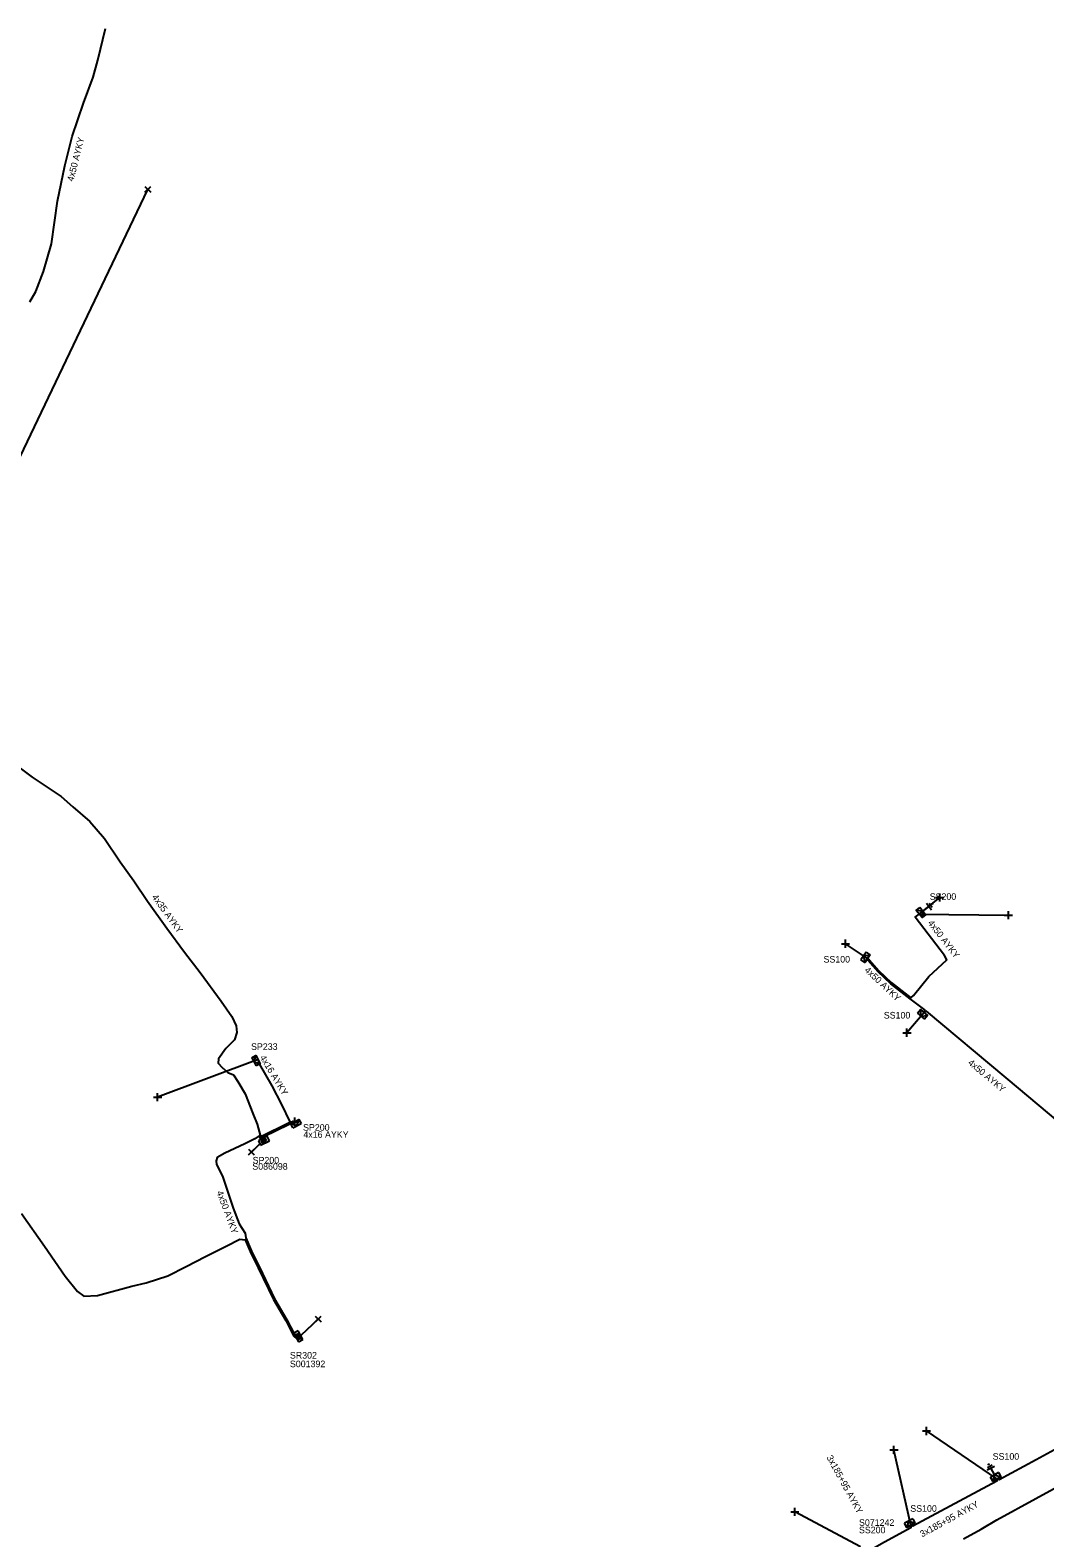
# Model space of a CAD drawing. Extents: x -763093 to -760976, y -1155572 to -1152009.
# Drawn here: x -761881.8 to -761728.2, y -1154671.3 to -1154443.2 of the extents above; entities that cross this region are included whole.
import ezdxf

# ---------------------------------------------------------------- set-up
doc = ezdxf.new("R2010")
doc.units = 0
for name, color, linetype in [('Vrstva 1', 7, 'Continuous'), ('Vrstva 14', 7, 'Continuous'), ('Vrstva 15', 7, 'Continuous'), ('Vrstva 28', 7, 'Continuous'), ('Vrstva 29', 7, 'Continuous'), ('Vrstva 30', 7, 'Continuous'), ('Vrstva 31', 7, 'Continuous'), ('Vrstva 33', 7, 'Continuous'), ('Vrstva 34', 7, 'Continuous'), ('Vrstva 5', 7, 'Continuous'), ('Vrstva 52', 7, 'Continuous'), ('Vrstva 54', 7, 'Continuous'), ('Vrstva 59', 7, 'Continuous'), ('Vrstva 6', 7, 'Continuous'), ('Vrstva 8', 7, 'Continuous'), ('Vrstva 9', 7, 'Continuous')]:
    doc.layers.add(name, color=color, linetype=linetype)

# ---------------------------------------------------------------- blocks, each defined once
blk = doc.blocks.new('NN800')
at = {"layer": 'Vrstva 1'}
for points in [[(-0.44, 0.44), (0.44, -0.44)], [(-0.44, -0.44), (0.44, 0.44)]]:
    blk.add_lwpolyline(points, dxfattribs=at)
blk = doc.blocks.new('NN620')
at = {"layer": 'Vrstva 8'}
for points in [[(0.75, 0), (-0.75, 0)], [(-0.75, 0), (-0.75, -0.75)], [(0.75, -0.75), (0.75, 0)], [(-0.75, -0.75), (0.75, -0.75)], [(0.37, -0.18), (-0.38, -0.18)], [(-0.38, -0.18), (-0.38, -0.56)], [(-0.38, -0.56), (0.37, -0.56)], [(0.32, -0.23), (-0.33, -0.23)], [(-0.33, -0.23), (-0.33, -0.51)], [(-0.33, -0.51), (0.32, -0.51)], [(0.27, -0.27), (-0.28, -0.27)], [(-0.28, -0.27), (-0.28, -0.46)], [(-0.28, -0.46), (0.27, -0.46)], [(0.23, -0.32), (-0.23, -0.32)], [(-0.23, -0.32), (-0.23, -0.42)], [(-0.23, -0.42), (0.23, -0.42)], [(-0.19, -0.37), (0.19, -0.37)], [(0.23, -0.42), (0.23, -0.32)], [(0.27, -0.46), (0.27, -0.27)], [(0.32, -0.51), (0.32, -0.23)], [(0.37, -0.56), (0.37, -0.18)]]:
    blk.add_lwpolyline(points, dxfattribs=at)
blk = doc.blocks.new('NN630')
at = {"layer": 'Vrstva 9'}
for points in [[(0, -0.7), (-0.7, 0)], [(-0.7, -0.7), (-0.7, 0), (0.7, 0), (0.7, -0.7)], [(-0.7, -0.7), (0.7, -0.7)], [(0, -0.7), (0.7, 0)]]:
    blk.add_lwpolyline(points, dxfattribs=at)
blk = doc.blocks.new('NN810')
at = {"layer": 'Vrstva 14'}
for points in [[(0.63, -1.89), (-0.62, -1.89)], [(0.39, -2.2), (-0.4, -2.2)], [(0, -0.64), (0, -1.89)], [(0, -2.52), (-0.12, -2.52)], [(0.14, -2.52), (0, -2.52)]]:
    blk.add_lwpolyline(points, dxfattribs=at)

msp = doc.modelspace()

# ---------------------------------------------------------------- linework, layer by layer
at = {"layer": 'Vrstva 5'}
for points in [[(-761881.84, -1154484.3), (-761880.95, -1154482.7), (-761879.77, -1154479.67), (-761878.55, -1154475.49), (-761877.65, -1154469.07), (-761876.52, -1154463.7), (-761875.43, -1154459.28), (-761873.7, -1154454.21), (-761872.26, -1154450.27), (-761871.55, -1154447.7), (-761870.41, -1154442.93)], [(-761883.3, -1154554.86), (-761881.49, -1154556.23), (-761877.09, -1154559.11), (-761875.35, -1154560.68), (-761872.76, -1154562.94), (-761870.53, -1154565.5), (-761868.17, -1154569.02), (-761866.12, -1154571.92), (-761864.02, -1154574.96), (-761861.12, -1154579.04), (-761858.41, -1154582.67), (-761856.04, -1154585.75), (-761852.86, -1154590.11), (-761851.27, -1154592.44), (-761850.62, -1154593.84), (-761850.52, -1154594.87), (-761850.87, -1154595.98), (-761852.18, -1154597.25), (-761853.29, -1154598.85), (-761853.33, -1154599.47), (-761852.75, -1154600.14), (-761851.85, -1154600.92), (-761851, -1154601.27), (-761850.37, -1154602.26), (-761849.23, -1154604.15), (-761848.1, -1154607.1), (-761847.41, -1154608.73), (-761846.97, -1154610.38), (-761846.7, -1154610.9)], [(-761722.83, -1154611.14), (-761734.06, -1154601.73), (-761746.14, -1154591.63), (-761746.5, -1154591.84), (-761746.4, -1154591.43), (-761748.63, -1154589.76), (-761751.53, -1154587.46), (-761753.47, -1154585.65), (-761754.95, -1154583.96), (-761755.08, -1154583.66), (-761754.79, -1154583.84), (-761753.33, -1154585.51), (-761751.46, -1154587.26), (-761748.51, -1154589.6), (-761748.09, -1154589.26), (-761745.76, -1154586.37), (-761743.06, -1154583.83), (-761743.42, -1154583.18), (-761747.85, -1154577.38), (-761747.25, -1154576.92)], [(-761846.52, -1154610.81), (-761846.68, -1154610.49), (-761842.78, -1154608.57), (-761842.44, -1154608.37), (-761843.7, -1154605.72), (-761845.15, -1154602.92), (-761847.07, -1154599.61), (-761847.29, -1154598.95)], [(-761846.89, -1154610.98), (-761847.13, -1154610.49), (-761847.77, -1154610.93), (-761849.29, -1154611.7), (-761852.35, -1154613.11), (-761853.48, -1154613.78), (-761853.66, -1154614.25), (-761853.59, -1154614.81), (-761852.69, -1154616.59), (-761851.05, -1154621.41), (-761850.14, -1154623.78), (-761849.26, -1154625.21), (-761849.17, -1154625.9), (-761848.29, -1154627.91), (-761847.08, -1154630.36), (-761844.79, -1154635.16), (-761842.94, -1154638.33), (-761841.91, -1154640.33)], [(-761883.09, -1154622.25), (-761879.63, -1154627.19), (-761876.48, -1154631.71), (-761874.65, -1154634.03), (-761873.66, -1154634.73), (-761871.6, -1154634.62), (-761866.41, -1154633.24), (-761864.25, -1154632.72), (-761860.95, -1154631.65), (-761858.16, -1154630.23), (-761855.25, -1154628.73), (-761852.13, -1154627.17), (-761850.07, -1154626.12), (-761849.25, -1154626.23), (-761848.47, -1154627.99), (-761847.26, -1154630.44), (-761844.97, -1154635.26), (-761843.12, -1154638.43), (-761841.88, -1154640.81), (-761841.49, -1154641.17)], [(-761702.78, -1154635.31), (-761702.54, -1154635.17), (-761702.16, -1154635.93), (-761701.48, -1154638.13), (-761701.49, -1154641.07), (-761702.39, -1154643.28), (-761703.91, -1154644.9), (-761707.18, -1154646.86), (-761716.24, -1154652.23), (-761729.56, -1154659.53), (-761735.14, -1154662.55), (-761735.5, -1154662.4), (-761735.51, -1154662.76), (-761748.21, -1154669.56), (-761748.5, -1154669.39)], [(-761740.55, -1154671.44), (-761737.84, -1154669.99), (-761735.5, -1154668.57), (-761723.67, -1154662.14)], [(-761748.5, -1154669.39), (-761748.5, -1154669.8), (-761752.51, -1154671.99), (-761755.16, -1154673.46), (-761755.33, -1154673.18)]]:
    msp.add_lwpolyline(points, dxfattribs=at)
at = {"layer": 'Vrstva 52'}
msp.add_lwpolyline([(-761846.35, -1154610.71), (-761846.41, -1154610.58), (-761842.68, -1154608.75), (-761842.35, -1154608.55), (-761842.02, -1154608.27), (-761841.74, -1154608.34)], dxfattribs=at)
at = {"layer": 'Vrstva 59'}
for points in [[(-761894.6, -1154531.29), (-761863.98, -1154467.27)], [(-761747.25, -1154576.92), (-761744.13, -1154574.42)], [(-761747.25, -1154576.92), (-761733.74, -1154577.09)], [(-761755.08, -1154583.66), (-761758.4, -1154581.42)], [(-761746.5, -1154591.84), (-761749.1, -1154594.88)], [(-761847.29, -1154598.95), (-761862.5, -1154604.63)], [(-761847.07, -1154611.72), (-761848.31, -1154612.93)], [(-761840.74, -1154640.6), (-761838.2, -1154638.21)], [(-761735.5, -1154662.4), (-761746.13, -1154655.13)], [(-761748.5, -1154669.39), (-761751.06, -1154658)], [(-761756.13, -1154672.69), (-761766.06, -1154667.38)]]:
    msp.add_lwpolyline(points, dxfattribs=at)

# ---------------------------------------------------------------- block references
at = {"layer": 'Vrstva 15'}
for p, rotation in [((-761747.25, -1154576.92), 127.37234168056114), ((-761735.5, -1154662.4), -151.36881386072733)]:
    msp.add_blockref('NN810', p, dxfattribs=dict(at, rotation=rotation))
at = {"layer": 'Vrstva 28'}
for p, rotation in [((-761846.59, -1154610.9), 27.48300000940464), ((-761841.52, -1154641.01), 117.95096941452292)]:
    msp.add_blockref('NN620', p, dxfattribs=dict(at, rotation=rotation))
at = {"layer": 'Vrstva 31'}
for p, rotation in [((-761747.25, -1154576.92), 128.694127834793), ((-761755.08, -1154583.66), -124.0366110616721), ((-761746.5, -1154591.84), -40.60129428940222), ((-761847.29, -1154598.95), -61.992668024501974), ((-761841.74, -1154608.34), 28.04240737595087), ((-761735.5, -1154662.4), -151.36881386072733), ((-761748.5, -1154669.39), -151.36214453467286)]:
    msp.add_blockref('NN630', p, dxfattribs=dict(at, rotation=rotation))
at = {"layer": 'Vrstva 34'}
for p in [(-761863.98, -1154467.27), (-761848.31, -1154612.93), (-761838.2, -1154638.21)]:
    msp.add_blockref('NN800', p, dxfattribs=at)
for p, rotation in [((-761744.13, -1154574.42), 44.99999995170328), ((-761733.74, -1154577.09), 45), ((-761758.4, -1154581.42), 45), ((-761749.1, -1154594.88), 45), ((-761862.5, -1154604.63), 45), ((-761841.74, -1154608.34), 45), ((-761746.13, -1154655.13), 45), ((-761751.06, -1154658), 45), ((-761766.06, -1154667.38), 45)]:
    msp.add_blockref('NN800', p, dxfattribs=dict(at, rotation=rotation))

# ---------------------------------------------------------------- texts
at = {"layer": 'Vrstva 29'}
for s, p in [('S086098', (-761848.17, -1154615.61)), ('S001392', (-761842.48, -1154645.49)), ('S071242', (-761756.35, -1154669.5))]:
    msp.add_text(s, height=1, dxfattribs=at).set_placement(p)
at = {"layer": 'Vrstva 30'}
for s, p in [('SP200', (-761848.12, -1154614.67)), ('SR302', (-761842.48, -1154644.19)), ('SS200', (-761756.36, -1154670.62))]:
    msp.add_text(s, height=1, dxfattribs=at).set_placement(p)
at = {"layer": 'Vrstva 33'}
for s, p in [('SS200', (-761745.65, -1154574.78)), ('SS100', (-761761.72, -1154584.26)), ('SS100', (-761752.6, -1154592.73)), ('SP233', (-761848.36, -1154597.48)), ('SP200', (-761840.49, -1154609.71)), ('SS100', (-761736.12, -1154659.49)), ('SS100', (-761748.59, -1154667.37))]:
    msp.add_text(s, height=1, dxfattribs=at).set_placement(p)
at = {"layer": 'Vrstva 54'}
msp.add_text('4x16 AYKY', height=1, dxfattribs=at).set_placement((-761840.44, -1154610.78))
at = {"layer": 'Vrstva 6'}
for s, rotation, p in [('4x50 AYKY', 75.758, (-761875.26, -1154466.14)), ('4x35 AYKY', 305.814, (-761863.43, -1154574.37)), ('4x50 AYKY', 307.373, (-761746, -1154578.29)), ('4x50 AYKY', 316.736, (-761755.6, -1154585.52)), ('4x16 AYKY', 301.145, (-761847.09, -1154598.62)), ('4x50 AYKY', 320.039, (-761739.95, -1154599.57)), ('4x50 AYKY', 290.353, (-761853.6, -1154618.99)), ('3x185+95 AYKY', 298.714, (-761761.31, -1154659.13)), ('3x185+95 AYKY', 28.605, (-761746.8, -1154671.26))]:
    msp.add_text(s, height=1, rotation=rotation, dxfattribs=at).set_placement(p)

doc.saveas('drawing.dxf')
